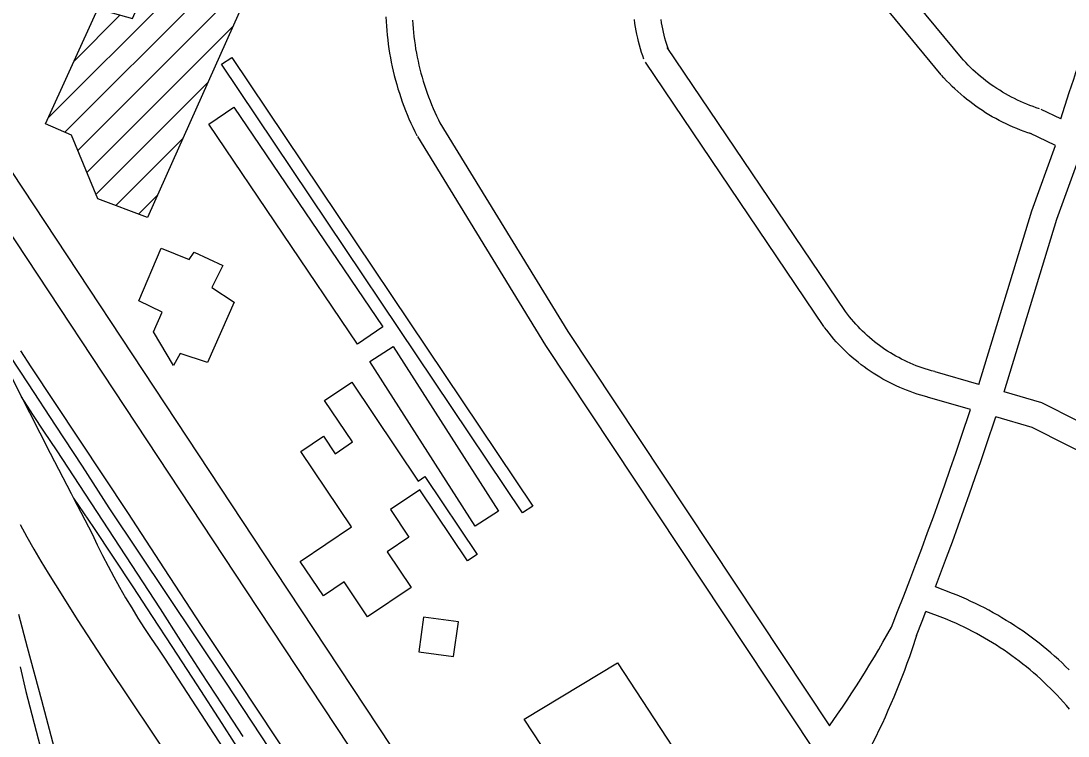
# Model space of a CAD drawing. Extents: x 3677843 to 3715951, y 511991 to 537744.
# Drawn here: x 3703681 to 3704872, y 531298 to 532112 of the extents above; entities that cross this region are included whole.
import ezdxf

# ---------------------------------------------------------------- set-up
doc = ezdxf.new("R2010")
doc.units = 0
for name, color, linetype in [('V-BLDG-OTLN', 7, 'Continuous'), ('V-RAIL-TRAK', 7, 'Continuous'), ('V-ROAD-CNTR', 7, 'Continuous')]:
    doc.layers.add(name, color=color, linetype=linetype)

msp = doc.modelspace()

# ---------------------------------------------------------------- linework, layer by layer
at = {"layer": 'V-BLDG-OTLN'}
for p, q in [((3703711.7, 532001.1), (3704007.5, 532296.9)), ((3703731, 531985), (3703978.9, 532232.9)), ((3703745.6, 531964.3), (3703950.4, 532169)), ((3703741.3, 532066), (3703793.7, 532118.4)), ((3703756, 531939.2), (3703921.8, 532105.1)), ((3703766.3, 531914.2), (3703893.3, 532041.2)), ((3703788.9, 531901.5), (3703864.7, 531977.3)), ((3703814.6, 531891.8), (3703836.1, 531913.4))]:
    msp.add_line(p, q, dxfattribs=at)
for points in [[(3704121.8, 532552.5), (3703824.8, 531887.9), (3703768.3, 531909.3), (3703738.4, 531981.8), (3703708.8, 531994.7), (3703768.4, 532125.5), (3703807.7, 532114.5), (3703867, 532247.3), (3703848.7, 532251.2), (3703834.2, 532267), (3703814.9, 532250.9), (3703782.6, 532295.8), (3703782.1, 532317.5), (3703785.8, 532335.5), (3703802.6, 532358.3), (3703827.3, 532350), (3703958.5, 532633.8), (3704015.1, 532606.1), (3704025.2, 532614.9), (3704069.3, 532595.5), (3704064.5, 532584.7)], [(3703909.1, 532062.4), (3703920.7, 532070.2), (3704263.4, 531559.7), (3704251.7, 531551.9)], [(3704063.9, 531743.9), (3703894.5, 531994), (3703923.3, 532013.5), (3704092.7, 531763.4)], [(3703923.6, 531791.8), (3703893.1, 531722.8), (3703861.9, 531733.4), (3703854.4, 531719.6), (3703831.8, 531757.7), (3703841.6, 531780.1), (3703814.9, 531793.1), (3703840.5, 531853.2), (3703872.3, 531840.1), (3703878.1, 531848.6), (3703910.5, 531833.2), (3703898, 531808.4)], [(3704104.3, 531741.3), (3704224.4, 531553.9), (3704197.8, 531536.8), (3704077.8, 531724.3)], [(3703998.7, 531496.7), (3704057.1, 531535.9), (3703999.5, 531621.8), (3704025.1, 531639), (3704038.3, 531619.2), (3704058.2, 531632.6), (3704026.4, 531679.9), (3704057.3, 531700.6), (3704132.8, 531588), (3704140.5, 531593.1), (3704199.9, 531504.6), (3704188.9, 531497.2), (3704134.6, 531578), (3704101.2, 531555.6), (3704122.3, 531524.2), (3704097.7, 531507.6), (3704124.9, 531467.1), (3704075.1, 531433.7), (3704048.5, 531473.4), (3704025, 531457.6)], [(3704178.6, 531427.9), (3704138.9, 531433.3), (3704133.6, 531393.6), (3704173.2, 531388.3)], [(3704387.1, 531114.2), (3704253.5, 531317.2), (3704359.8, 531381.2), (3704478.4, 531199.8)]]:
    msp.add_lwpolyline(points, close=True, dxfattribs=at)
at = {"layer": 'V-RAIL-TRAK'}
for points in [[(3703536.6, 531931.5), (3703567.3, 531885.2), (3703597.9, 531838.7), (3703616.8, 531809.7), (3703658.4, 531745.3), (3703689.3, 531698.6), (3703720, 531651.8), (3703750.5, 531604.9), (3703780.8, 531557.8), (3703913.5, 531359.2), (3704043.1, 531162.8), (3704074.5, 531114.4), (3704106.1, 531066.1), (3704137.9, 531018), (3704169.9, 530970), (3704203.3, 530918.4), (3704237, 530867), (3704270.8, 530815.7), (3704305, 530764.6), (3704340.8, 530709.6), (3704376.9, 530654.6), (3704413.1, 530599.8), (3704449.5, 530545.1)], [(3703680.3, 531736.1), (3703692, 531718), (3703802, 531552.4), (3703843.9, 531488.1), (3703886, 531423.9), (3703928.3, 531359.9), (3703970.8, 531295.9), (3704198.4, 530951.7), (3704261.9, 530856.2), (3704325.2, 530760.6), (3704388.4, 530664.9), (3704451.3, 530569.1), (3704556.3, 530409.7)], [(3703667.2, 531712.5), (3703681.6, 531684.1), (3703690.6, 531666.2), (3703714.2, 531620), (3703737.9, 531573.9), (3703740.6, 531568.8), (3703761.8, 531527.9), (3703767.7, 531515.6), (3703773.8, 531503.4), (3703780, 531491.2), (3703786.5, 531479.2), (3703793.1, 531467.2), (3703799.9, 531455.4), (3703806.9, 531443.7), (3703814, 531432), (3703821.4, 531420.5), (3703828.9, 531409.1), (3703836.5, 531397.8), (3703844.4, 531386.6), (3703977.6, 531181.3)], [(3703933.9, 531297.4), (3703910.1, 531333.5), (3703886.4, 531369.8), (3703862.9, 531406.2), (3703839.7, 531442.7), (3703721.4, 531623.5), (3703707.9, 531643.6), (3703694.6, 531663.8), (3703681.6, 531684.1)], [(3703740.6, 531568.8), (3703763.3, 531535.2), (3703785.9, 531501.6), (3703808.2, 531467.8), (3703830.4, 531434), (3703852.5, 531400), (3703881.1, 531356.1), (3703909.4, 531312.2), (3703937.6, 531268.1)], [(3703680, 531538.5), (3703687.7, 531524.6), (3703695.6, 531510.7), (3703703.7, 531496.9), (3703712, 531483.2), (3703728.4, 531456.8), (3703745, 531430.4), (3703761.9, 531404.2), (3703778.9, 531378.2), (3703856.6, 531262.1)], [(3703678, 531436.6), (3703688.1, 531399), (3703704.3, 531338.7), (3703720.3, 531278.4)], [(3703679.9, 531376.8), (3703686.5, 531348.5), (3703702.8, 531286.2), (3703718.7, 531225.4), (3703749, 531109.9), (3703758.1, 531076), (3703767.4, 531042.2), (3703776.9, 531008.3), (3703786.6, 530974.6), (3703793.2, 530944), (3703799.6, 530913.3), (3703805.7, 530882.5), (3703811.7, 530851.7), (3703817.4, 530820.9), (3703822.9, 530790.1), (3703828.1, 530759.1), (3703832.7, 530724.5), (3703837, 530689.7), (3703841.2, 530655), (3703845.1, 530620.2), (3703848.9, 530585.4), (3703852.4, 530550.6)]]:
    msp.add_lwpolyline(points, dxfattribs=at)
at = {"layer": 'V-ROAD-CNTR'}
for points in [[(3704750.9, 532069.6), (3704652.4, 532189.1)], [(3704727.8, 532050.5), (3704629.2, 532170)], [(3704096.2, 532116.2), (3704096.5, 532111), (3704096.8, 532105.8), (3704097.2, 532100.7), (3704097.7, 532095.5), (3704098.2, 532090.3), (3704098.9, 532085.1), (3704099.6, 532080), (3704100.4, 532074.9), (3704101.3, 532069.7), (3704102.3, 532064.6), (3704103.4, 532059.5), (3704104.5, 532054.5), (3704105.7, 532049.4), (3704107.1, 532044.4), (3704108.4, 532039.4), (3704109.9, 532034.4), (3704111.5, 532029.4), (3704113.1, 532024.5), (3704114.8, 532019.5), (3704116.6, 532014.7), (3704118.5, 532009.8), (3704120.4, 532005), (3704122.4, 532000.2), (3704124.5, 531995.4), (3704126.7, 531990.7), (3704129, 531986), (3704131.3, 531981.4), (3704131.5, 531981)], [(3704126.4, 532112.6), (3704126.7, 532107.9), (3704127.1, 532103.2), (3704127.5, 532098.5), (3704128, 532093.8), (3704128.6, 532089.1), (3704129.3, 532084.5), (3704130, 532079.8), (3704130.8, 532075.1), (3704131.7, 532070.5), (3704132.7, 532065.9), (3704133.7, 532061.3), (3704134.8, 532056.7), (3704136, 532052.1), (3704137.3, 532047.6), (3704138.6, 532043.1), (3704140, 532038.6), (3704141.5, 532034.1), (3704143.1, 532029.6), (3704144.7, 532025.2), (3704146.4, 532020.8), (3704148.1, 532016.4), (3704150, 532012.1), (3704151.9, 532007.8), (3704153.8, 532003.5), (3704155.9, 531999.2), (3704158, 531995), (3704158.2, 531994.7)], [(3704389.7, 532068), (3704388.4, 532071.9), (3704387.1, 532075.9), (3704385.8, 532079.9), (3704384.7, 532084), (3704383.6, 532088.1), (3704382.6, 532092.2), (3704381.7, 532096.4), (3704380.9, 532100.5), (3704380.1, 532104.7), (3704379.5, 532108.9), (3704378.9, 532113.1)], [(3704418, 532078), (3704416.8, 532081.5), (3704415.7, 532085), (3704414.6, 532088.4), (3704413.6, 532091.9), (3704412.7, 532095.4), (3704411.8, 532098.9), (3704411.1, 532102.5), (3704410.4, 532106), (3704409.7, 532109.6), (3704409.2, 532113.2)], [(3704864.2, 532000.3), (3704873.6, 532030.1), (3704876.1, 532037.8), (3704878.7, 532045.4), (3704881.3, 532053), (3704884.1, 532060.6), (3704886.9, 532068.1), (3704889.7, 532075.6), (3704892.7, 532083.1), (3704895.7, 532090.5), (3704898.8, 532097.9), (3704902, 532105.3), (3704905.2, 532112.7)], [(3704619.2, 531780.9), (3704416.3, 532081.4)], [(3705389.3, 529340.5), (3705089.3, 529796.5), (3704454.4, 530753.7), (3703970.2, 531486.5), (3703583.3, 532071.9)], [(3704839.8, 532011.7), (3704836, 532012.9), (3704832.4, 532014.2), (3704828.8, 532015.5), (3704825.2, 532016.9), (3704821.7, 532018.4), (3704818.2, 532020), (3704814.7, 532021.6), (3704811.2, 532023.3), (3704807.8, 532025), (3704804.4, 532026.8), (3704801.1, 532028.7), (3704797.7, 532030.6), (3704794.5, 532032.7), (3704791.2, 532034.7), (3704788, 532036.9), (3704784.9, 532039.1), (3704781.8, 532041.3), (3704778.7, 532043.6), (3704775.7, 532046), (3704772.7, 532048.4), (3704769.8, 532050.9), (3704766.9, 532053.5), (3704764, 532056.1), (3704761.3, 532058.7), (3704758.5, 532061.4), (3704755.9, 532064.2), (3704753.2, 532067), (3704750.6, 532070), (3704750.6, 532070)], [(3704594.3, 531764.1), (3704391.5, 532064.6)], [(3705355.9, 529318.5), (3705055.9, 529774.4), (3704421.1, 530731.6), (3703936.9, 531464.5), (3703549.9, 532049.8)], [(3704830.5, 531983.2), (3704826.4, 531984.5), (3704822.2, 531986), (3704818.1, 531987.5), (3704813.9, 531989.1), (3704809.9, 531990.8), (3704805.8, 531992.6), (3704801.8, 531994.5), (3704797.8, 531996.4), (3704793.9, 531998.4), (3704790, 532000.5), (3704786.1, 532002.7), (3704782.3, 532004.9), (3704778.5, 532007.2), (3704774.8, 532009.6), (3704771.1, 532012.1), (3704767.5, 532014.6), (3704763.9, 532017.2), (3704760.4, 532019.9), (3704756.9, 532022.6), (3704753.5, 532025.4), (3704750.1, 532028.3), (3704746.8, 532031.2), (3704743.5, 532034.2), (3704740.3, 532037.2), (3704737.2, 532040.4), (3704734.1, 532043.5), (3704731.1, 532046.8), (3704728.2, 532050), (3704728.2, 532050)], [(3704864.2, 532000.3), (3704841.5, 532011)], [(3704157.6, 531995.7), (3704303.1, 531758.4), (3704600.8, 531309.7)], [(3704132, 531980), (3704277.9, 531742.3), (3704581.9, 531283.9)], [(3704858.1, 531970), (3704828.7, 531983.8)], [(3704770.8, 531697.9), (3704831.2, 531895.7), (3704858.1, 531970)], [(3704799.6, 531689.5), (3704859.6, 531886.2), (3704885.3, 531957.1)], [(3704720.5, 531712.6), (3704716.8, 531713.6), (3704713.3, 531714.6), (3704709.8, 531715.7), (3704706.4, 531716.8), (3704702.9, 531718), (3704699.5, 531719.3), (3704696.1, 531720.7), (3704692.7, 531722.1), (3704689.4, 531723.6), (3704686.1, 531725.2), (3704682.8, 531726.8), (3704679.6, 531728.5), (3704676.4, 531730.3), (3704673.2, 531732.1), (3704670.1, 531734), (3704667, 531735.9), (3704663.9, 531737.9), (3704660.9, 531740), (3704657.9, 531742.2), (3704655, 531744.4), (3704652.1, 531746.6), (3704649.3, 531748.9), (3704646.5, 531751.3), (3704643.8, 531753.7), (3704641.1, 531756.2), (3704638.4, 531758.7), (3704635.8, 531761.3), (3704633.3, 531764), (3704630.8, 531766.6), (3704628.4, 531769.4), (3704626, 531772.2), (3704623.7, 531775), (3704621.5, 531777.9), (3704619.2, 531780.9), (3704618.9, 531781.4)], [(3704712.8, 531683.6), (3704708.8, 531684.6), (3704704.7, 531685.8), (3704700.7, 531687.1), (3704696.6, 531688.4), (3704692.6, 531689.9), (3704688.6, 531691.4), (3704684.7, 531693), (3704680.7, 531694.6), (3704676.8, 531696.4), (3704673, 531698.2), (3704669.2, 531700.1), (3704665.4, 531702.1), (3704661.6, 531704.1), (3704658, 531706.2), (3704654.3, 531708.5), (3704650.7, 531710.7), (3704647.1, 531713.1), (3704643.6, 531715.5), (3704640.2, 531718), (3704636.7, 531720.5), (3704633.4, 531723.2), (3704630.1, 531725.9), (3704626.8, 531728.6), (3704623.6, 531731.5), (3704620.5, 531734.3), (3704617.4, 531737.3), (3704614.4, 531740.3), (3704611.5, 531743.4), (3704608.6, 531746.5), (3704605.7, 531749.7), (3704603, 531753), (3704600.3, 531756.3), (3704597.7, 531759.6), (3704595.1, 531763), (3704594.7, 531763.6)], [(3704770.8, 531697.9), (3704720.9, 531712.5)], [(3704923.6, 531636.1), (3704842.3, 531677), (3704799.6, 531689.5)], [(3704801.3, 531695.3), (3704802, 531697.4)], [(3704761.3, 531669.4), (3704712.5, 531683.7)], [(3704671.5, 531421.9), (3704678.4, 531439.6), (3704685.4, 531457.5), (3704692.2, 531475.4), (3704699.1, 531493.4), (3704705.8, 531511.4), (3704712.4, 531529.4), (3704719, 531547.5), (3704725.5, 531565.6), (3704732, 531583.7), (3704738.3, 531601.8), (3704744.6, 531620), (3704750.8, 531638.2), (3704761.3, 531669.4)], [(3704721.4, 531467.7), (3704727.1, 531482.8), (3704733.9, 531501), (3704740.6, 531519.1), (3704747.2, 531537.3), (3704753.8, 531555.5), (3704760.3, 531573.7), (3704766.7, 531592), (3704773, 531610.3), (3704779.2, 531628.6), (3704790.2, 531661)], [(3704910.2, 531609.3), (3704831.3, 531649), (3704790.2, 531661)], [(3704873.6, 531373.2), (3704869.5, 531377.2), (3704865.4, 531381.1), (3704861.2, 531385), (3704857, 531388.8), (3704852.7, 531392.6), (3704848.3, 531396.3), (3704843.9, 531399.9), (3704839.4, 531403.5), (3704834.9, 531407), (3704830.4, 531410.4), (3704825.8, 531413.8), (3704821.1, 531417.1), (3704816.4, 531420.3), (3704811.7, 531423.5), (3704806.9, 531426.6), (3704802, 531429.6), (3704797.1, 531432.6), (3704792.2, 531435.4), (3704787.2, 531438.3), (3704782.2, 531441), (3704777.2, 531443.7), (3704772.1, 531446.3), (3704767, 531448.8), (3704761.8, 531451.2), (3704756.6, 531453.6), (3704751.4, 531455.9), (3704746.1, 531458.1), (3704740.8, 531460.2), (3704721.4, 531467.7)], [(3704700, 531412.5), (3704706.3, 531428.6), (3704710.6, 531439.7)], [(3704873.8, 531328.6), (3704870.4, 531332.6), (3704866.9, 531336.6), (3704863.3, 531340.5), (3704859.7, 531344.4), (3704856.1, 531348.2), (3704852.4, 531351.9), (3704848.6, 531355.6), (3704844.8, 531359.3), (3704841, 531362.9), (3704837, 531366.4), (3704833.1, 531369.9), (3704829.1, 531373.3), (3704825, 531376.6), (3704820.9, 531379.9), (3704816.7, 531383.2), (3704812.5, 531386.3), (3704808.2, 531389.4), (3704803.9, 531392.5), (3704799.6, 531395.5), (3704795.2, 531398.4), (3704790.8, 531401.3), (3704786.3, 531404.1), (3704781.8, 531406.8), (3704777.2, 531409.4), (3704772.7, 531412), (3704768, 531414.6), (3704763.4, 531417), (3704758.7, 531419.4), (3704753.9, 531421.8), (3704749.2, 531424), (3704744.4, 531426.2), (3704739.5, 531428.3), (3704734.7, 531430.4), (3704729.8, 531432.3), (3704710.6, 531439.7)], [(3704600.8, 531309.7), (3704610, 531322.9), (3704615.5, 531330.9), (3704620.9, 531338.9), (3704626.2, 531347), (3704631.5, 531355.1), (3704636.7, 531363.3), (3704641.8, 531371.5), (3704646.9, 531379.8), (3704651.9, 531388.1), (3704656.8, 531396.4), (3704661.7, 531404.8), (3704671.5, 531421.9)], [(3704700, 531412.5), (3704694.4, 531395.9), (3704691.7, 531388.2), (3704689, 531380.4), (3704686.1, 531372.7), (3704683.2, 531365), (3704680.2, 531357.3), (3704677.1, 531349.7), (3704673.9, 531342), (3704670.7, 531334.5), (3704667.4, 531326.9), (3704664, 531319.4), (3704660.6, 531311.9), (3704657.1, 531304.5), (3704653.5, 531297.1), (3704649.8, 531289.7), (3704646, 531282.4), (3704642.2, 531275.1), (3704634, 531259.7)]]:
    msp.add_lwpolyline(points, dxfattribs=at)

doc.saveas('drawing.dxf')
